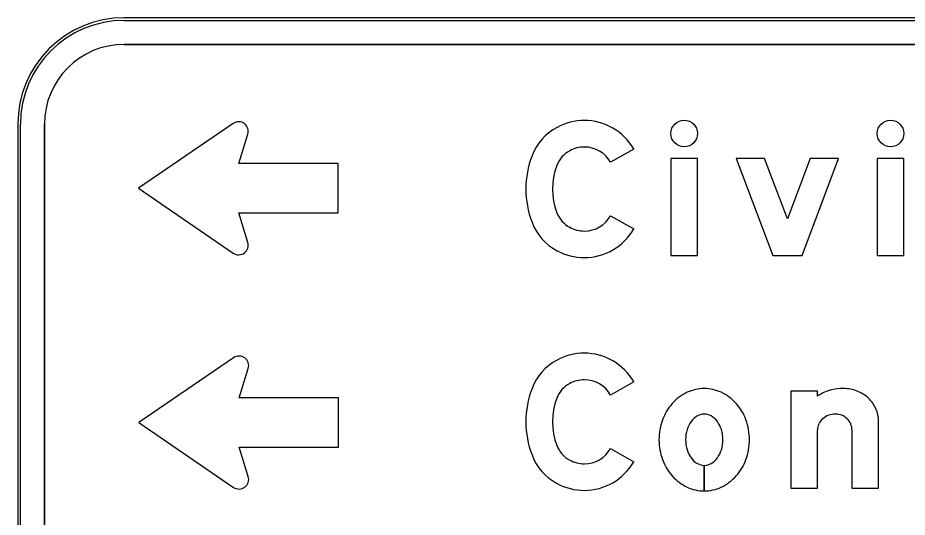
# Model space of a CAD drawing. Extents: x 1806251 to 1809821, y 414895 to 422886.
# Drawn here: x 1809676.635 to 1809677.303, y 415112.306 to 415112.681 of the extents above; entities that cross this region are included whole.
import ezdxf

# ---------------------------------------------------------------- set-up
doc = ezdxf.new("R2010")
doc.units = 0
for name, color, linetype in [('GSBWFILL', 7, 'Continuous'), ('GSCOLORFILL', 7, 'Continuous'), ('GSOUTLINE', 7, 'Continuous')]:
    doc.layers.add(name, color=color, linetype=linetype)

msp = doc.modelspace()

# ---------------------------------------------------------------- linework, layer by layer
at = {"layer": 'GSBWFILL'}
for p, q in [((1809678.47559, 415112.68107), (1809676.71459, 415112.68107)), ((1809676.71459, 415112.66107), (1809678.47559, 415112.66107)), ((1809676.63459, 415112.60107), (1809676.63459, 415112.16007)), ((1809676.65459, 415112.16007), (1809676.65459, 415112.60107)), ((1809677.26131, 415112.37118), (1809677.26131, 415112.32732)), ((1809677.15031, 415112.34457), (1809677.15031, 415112.32532)), ((1809677.15032, 415112.32532), (1809677.15032, 415112.34457))]:
    msp.add_line(p, q, dxfattribs=at)
for points in [[(1809676.79649, 415112.60161), (1809676.72531, 415112.55287), (1809676.79649, 415112.50413)], [(1809676.87531, 415112.53432), (1809676.87531, 415112.57143), (1809676.80069, 415112.57143), (1809676.80747, 415112.59354)], [(1809677.09731, 415112.58231), (1809677.07991, 415112.57245)], [(1809676.80747, 415112.51221), (1809676.80069, 415112.53432), (1809676.87531, 415112.53432)], [(1809677.07991, 415112.53219), (1809677.09731, 415112.52233)], [(1809676.79677, 415112.42551), (1809676.72559, 415112.37677), (1809676.79677, 415112.32803)], [(1809676.87559, 415112.35822), (1809676.87559, 415112.39533), (1809676.80097, 415112.39533), (1809676.80775, 415112.41744)], [(1809677.09731, 415112.40731), (1809677.07991, 415112.39745)], [(1809677.23531, 415112.39671), (1809677.23531, 415112.40032), (1809677.21531, 415112.40032), (1809677.21531, 415112.32732), (1809677.23531, 415112.32732), (1809677.23531, 415112.37118)], [(1809677.26131, 415112.32732), (1809677.28131, 415112.32732), (1809677.28131, 415112.37776)], [(1809676.80775, 415112.33611), (1809676.80097, 415112.35822), (1809676.87559, 415112.35822)], [(1809677.07991, 415112.35719), (1809677.09731, 415112.34733)]]:
    msp.add_lwpolyline(points, dxfattribs=at)
for points in [[(1809677.12531, 415112.50232), (1809677.14531, 415112.50232), (1809677.14531, 415112.57532), (1809677.12531, 415112.57532)], [(1809677.19569, 415112.57532), (1809677.17431, 415112.57532), (1809677.20181, 415112.50232), (1809677.22381, 415112.50232), (1809677.25131, 415112.57532), (1809677.22994, 415112.57532), (1809677.21281, 415112.52986)], [(1809677.28031, 415112.50232), (1809677.30031, 415112.50232), (1809677.30031, 415112.57532), (1809677.28031, 415112.57532)]]:
    msp.add_lwpolyline(points, close=True, dxfattribs=at)
for centre in [(1809677.13531, 415112.59407), (1809677.29031, 415112.59407)]:
    msp.add_circle(centre, 0.01, dxfattribs=at)
for centre, radius, start, end in [((1809676.71459, 415112.60107), 0.08, 90, 180), ((1809676.71459, 415112.60107), 0.06, 90, 180), ((1809677.06027, 415112.56068), 0.04321, 90, 118.37568), ((1809677.06027, 415112.56132), 0.04258, 29.54326, 90), ((1809676.80057, 415112.59566), 0.00722, 342.94271, 124.39974), ((1809677.05922, 415112.56263), 0.041, 118.37568, 159.08827), ((1809677.06027, 415112.56068), 0.02321, 90, 118.37568), ((1809677.06027, 415112.56132), 0.02258, 29.54326, 90), ((1809677.0862, 415112.55232), 0.06988, 159.08827, 200.91173), ((1809677.05922, 415112.56263), 0.021, 118.37568, 159.08827), ((1809677.0862, 415112.55232), 0.04988, 159.08827, 200.91173), ((1809677.05922, 415112.54201), 0.021, 200.91173, 241.62432), ((1809677.06027, 415112.54333), 0.02258, 270, 330.45674), ((1809677.05922, 415112.54201), 0.041, 200.91173, 241.62432), ((1809677.06027, 415112.54396), 0.02321, 241.62432, 270), ((1809677.06027, 415112.54333), 0.04258, 270, 330.45674), ((1809676.80057, 415112.51009), 0.00722, 235.60026, 17.05729), ((1809677.06027, 415112.54396), 0.04321, 241.62432, 270), ((1809676.80085, 415112.41956), 0.00722, 342.94271, 124.39974), ((1809676.80085, 415112.33399), 0.00722, 235.60026, 17.05729)]:
    msp.add_arc(centre, radius, start, end, dxfattribs=at)
for centre, major_axis, start_param, end_param in [((1809677.05922, 415112.38763), (0, 0.041), 0.495249, 1.205818), ((1809677.06027, 415112.38568), (0, 0.04321), 0, 0.495249), ((1809677.06027, 415112.38632), (0, 0.04258), 5.228016, 6.283185), ((1809677.05922, 415112.38763), (0, 0.021), 0.495249, 1.205818), ((1809677.06027, 415112.38568), (0, 0.02321), 0, 0.495249), ((1809677.06027, 415112.38632), (0, 0.02258), 5.228016, 6.283185), ((1809677.0862, 415112.37732), (0, 0.06988), 1.205818, 1.935775), ((1809677.15221, 415112.36814), (0, 0.03461), 0.438571, 0.847388), ((1809677.15031, 415112.37219), (0, 0.03014), 0, 0.438571), ((1809677.15031, 415112.37219), (0, 0.03014), 5.844614, 6.283185), ((1809677.14841, 415112.36814), (0, 0.03461), 5.435798, 5.844614), ((1809677.25466, 415112.36634), (0, 0.03601), 0.235088, 0.567132), ((1809677.255, 415112.36232), (0, 0.04), 0, 0.219986), ((1809677.255, 415112.37417), (0, 0.02816), 5.914285, 6.283185), ((1809677.25568, 415112.37592), (0, 0.02628), 5.532258, 5.914285), ((1809677.0862, 415112.37732), (0, 0.04988), 1.205818, 1.935775), ((1809677.15518, 415112.36552), (0, 0.03856), 0.847388, 1.220117), ((1809677.14545, 415112.36552), (0, 0.03856), 5.063069, 5.435798), ((1809677.25673, 415112.37704), (0, 0.02474), 5.130076, 5.532258), ((1809677.25835, 415112.37776), (0, 0.02296), 4.712389, 5.130076), ((1809677.15982, 415112.36382), (0, 0.0435), 1.220117, 1.570796), ((1809677.15661, 415112.36566), (0, 0.02003), 0.942, 1.278197), ((1809677.15276, 415112.36846), (0, 0.01526), 0.517724, 0.942), ((1809677.15031, 415112.37275), (0, 0.01033), 0, 0.517724), ((1809677.15031, 415112.37275), (0, 0.01033), 5.765461, 6.283185), ((1809677.14787, 415112.36846), (0, 0.01526), 5.341185, 5.765461), ((1809677.14402, 415112.36566), (0, 0.02003), 5.004989, 5.341185), ((1809677.14081, 415112.36382), (0, 0.0435), 4.712389, 5.063069), ((1809677.24733, 415112.37042), (0, 0.01219), 0.715718, 1.126231), ((1809677.24836, 415112.36923), (0, 0.01376), 0.345704, 0.715718), ((1809677.24903, 415112.36737), (0, 0.01574), 0, 0.345704), ((1809677.24903, 415112.37048), (0, 0.01263), 5.900624, 6.283185), ((1809677.24917, 415112.37082), (0, 0.01226), 5.51227, 5.900624), ((1809677.24938, 415112.37104), (0, 0.01196), 5.115435, 5.51227), ((1809677.16269, 415112.36382), (0, 0.02638), 1.278197, 1.570796), ((1809677.13793, 415112.36382), (0, 0.02638), 4.712389, 5.004989), ((1809677.24573, 415112.37118), (0, 0.01042), 1.126231, 1.570796), ((1809677.24972, 415112.37118), (0, 0.0116), 4.712389, 5.115435), ((1809677.15982, 415112.36382), (0, 0.0435), 1.570796, 1.921476), ((1809677.16269, 415112.36382), (0, 0.02638), 1.570796, 1.863396), ((1809677.13793, 415112.36382), (0, 0.02638), 4.419789, 4.712389), ((1809677.14081, 415112.36382), (0, 0.0435), 4.361709, 4.712389), ((1809677.05922, 415112.36701), (0, 0.021), 1.935775, 2.646344), ((1809677.06027, 415112.36833), (0, 0.02258), 3.141593, 4.196762), ((1809677.05922, 415112.36701), (0, 0.041), 1.935775, 2.646344), ((1809677.15661, 415112.36199), (0, 0.02003), 1.863396, 2.199593), ((1809677.15276, 415112.35919), (0, 0.01526), 2.199593, 2.623869), ((1809677.14787, 415112.35919), (0, 0.01526), 3.659317, 4.083593), ((1809677.14402, 415112.36199), (0, 0.02003), 4.083593, 4.419789), ((1809677.06027, 415112.36896), (0, 0.02321), 2.646344, 3.141593), ((1809677.06027, 415112.36833), (0, 0.04258), 3.141593, 4.196762), ((1809677.15518, 415112.36212), (0, 0.03856), 1.921476, 2.294205), ((1809677.15031, 415112.3549), (0, 0.01033), 2.623869, 3.141593), ((1809677.15031, 415112.3549), (0, 0.01033), 3.142077, 3.659317), ((1809677.14545, 415112.36212), (0, 0.03856), 3.98898, 4.361709), ((1809677.15221, 415112.35951), (0, 0.03461), 2.294205, 2.703022), ((1809677.14841, 415112.35951), (0, 0.03461), 3.580164, 3.98898), ((1809677.06027, 415112.36896), (0, 0.04321), 2.646344, 3.141593), ((1809677.15031, 415112.35546), (0, 0.03014), 2.703022, 3.141593), ((1809677.15031, 415112.35546), (0, 0.03014), 3.141759, 3.580164)]:
    msp.add_ellipse(centre, major_axis=major_axis, ratio=0.999998, start_param=start_param, end_param=end_param, dxfattribs=at)
at = {"layer": 'GSCOLORFILL'}
for p, q in [((1809678.47559, 415112.68107), (1809676.71459, 415112.68107)), ((1809678.47559, 415112.68107), (1809676.71459, 415112.68107)), ((1809678.47559, 415112.68107), (1809676.71459, 415112.68107)), ((1809676.71459, 415112.67907), (1809678.47559, 415112.67907)), ((1809676.71459, 415112.66107), (1809678.47559, 415112.66107)), ((1809676.63459, 415112.60107), (1809676.63459, 415112.16007)), ((1809676.63459, 415112.60107), (1809676.63459, 415112.16007)), ((1809676.63459, 415112.60107), (1809676.63459, 415112.16007)), ((1809676.63659, 415112.16007), (1809676.63659, 415112.60107)), ((1809676.65459, 415112.16007), (1809676.65459, 415112.60107)), ((1809677.26131, 415112.37118), (1809677.26131, 415112.32732)), ((1809677.15031, 415112.34457), (1809677.15031, 415112.32532)), ((1809677.15032, 415112.32532), (1809677.15032, 415112.34457))]:
    msp.add_line(p, q, dxfattribs=at)
for points in [[(1809676.79649, 415112.60161), (1809676.72531, 415112.55287), (1809676.79649, 415112.50413)], [(1809676.87531, 415112.53432), (1809676.87531, 415112.57143), (1809676.80069, 415112.57143), (1809676.80747, 415112.59354)], [(1809677.09731, 415112.58231), (1809677.07991, 415112.57245)], [(1809676.80747, 415112.51221), (1809676.80069, 415112.53432), (1809676.87531, 415112.53432)], [(1809677.07991, 415112.53219), (1809677.09731, 415112.52233)], [(1809676.79677, 415112.42551), (1809676.72559, 415112.37677), (1809676.79677, 415112.32803)], [(1809676.87559, 415112.35822), (1809676.87559, 415112.39533), (1809676.80097, 415112.39533), (1809676.80775, 415112.41744)], [(1809677.09731, 415112.40731), (1809677.07991, 415112.39745)], [(1809677.23531, 415112.39671), (1809677.23531, 415112.40032), (1809677.21531, 415112.40032), (1809677.21531, 415112.32732), (1809677.23531, 415112.32732), (1809677.23531, 415112.37118)], [(1809677.26131, 415112.32732), (1809677.28131, 415112.32732), (1809677.28131, 415112.37776)], [(1809676.80775, 415112.33611), (1809676.80097, 415112.35822), (1809676.87559, 415112.35822)], [(1809677.07991, 415112.35719), (1809677.09731, 415112.34733)]]:
    msp.add_lwpolyline(points, dxfattribs=at)
for points in [[(1809677.12531, 415112.50232), (1809677.14531, 415112.50232), (1809677.14531, 415112.57532), (1809677.12531, 415112.57532)], [(1809677.19569, 415112.57532), (1809677.17431, 415112.57532), (1809677.20181, 415112.50232), (1809677.22381, 415112.50232), (1809677.25131, 415112.57532), (1809677.22994, 415112.57532), (1809677.21281, 415112.52986)], [(1809677.28031, 415112.50232), (1809677.30031, 415112.50232), (1809677.30031, 415112.57532), (1809677.28031, 415112.57532)]]:
    msp.add_lwpolyline(points, close=True, dxfattribs=at)
for centre in [(1809677.13531, 415112.59407), (1809677.29031, 415112.59407)]:
    msp.add_circle(centre, 0.01, dxfattribs=at)
for centre, radius, start, end in [((1809676.71459, 415112.60107), 0.08, 90, 180), ((1809676.71459, 415112.60107), 0.08, 90, 180), ((1809676.71459, 415112.60107), 0.08, 90, 180), ((1809676.71459, 415112.60107), 0.078, 90, 180), ((1809676.71459, 415112.60107), 0.06, 90, 180), ((1809677.06027, 415112.56068), 0.04321, 90, 118.37568), ((1809677.06027, 415112.56132), 0.04258, 29.54326, 90), ((1809676.80057, 415112.59566), 0.00722, 342.94271, 124.39974), ((1809677.05922, 415112.56263), 0.041, 118.37568, 159.08827), ((1809677.06027, 415112.56068), 0.02321, 90, 118.37568), ((1809677.06027, 415112.56132), 0.02258, 29.54326, 90), ((1809677.0862, 415112.55232), 0.06988, 159.08827, 200.91173), ((1809677.05922, 415112.56263), 0.021, 118.37568, 159.08827), ((1809677.0862, 415112.55232), 0.04988, 159.08827, 200.91173), ((1809677.05922, 415112.54201), 0.021, 200.91173, 241.62432), ((1809677.06027, 415112.54333), 0.02258, 270, 330.45674), ((1809677.05922, 415112.54201), 0.041, 200.91173, 241.62432), ((1809677.06027, 415112.54396), 0.02321, 241.62432, 270), ((1809677.06027, 415112.54333), 0.04258, 270, 330.45674), ((1809676.80057, 415112.51009), 0.00722, 235.60026, 17.05729), ((1809677.06027, 415112.54396), 0.04321, 241.62432, 270), ((1809676.80085, 415112.41956), 0.00722, 342.94271, 124.39974), ((1809676.80085, 415112.33399), 0.00722, 235.60026, 17.05729)]:
    msp.add_arc(centre, radius, start, end, dxfattribs=at)
for centre, major_axis, start_param, end_param in [((1809677.05922, 415112.38763), (0, 0.041), 0.495249, 1.205818), ((1809677.06027, 415112.38568), (0, 0.04321), 0, 0.495249), ((1809677.06027, 415112.38632), (0, 0.04258), 5.228016, 6.283185), ((1809677.05922, 415112.38763), (0, 0.021), 0.495249, 1.205818), ((1809677.06027, 415112.38568), (0, 0.02321), 0, 0.495249), ((1809677.06027, 415112.38632), (0, 0.02258), 5.228016, 6.283185), ((1809677.0862, 415112.37732), (0, 0.06988), 1.205818, 1.935775), ((1809677.15221, 415112.36814), (0, 0.03461), 0.438571, 0.847388), ((1809677.15031, 415112.37219), (0, 0.03014), 0, 0.438571), ((1809677.15031, 415112.37219), (0, 0.03014), 5.844614, 6.283185), ((1809677.14841, 415112.36814), (0, 0.03461), 5.435798, 5.844614), ((1809677.25466, 415112.36634), (0, 0.03601), 0.235088, 0.567132), ((1809677.255, 415112.36232), (0, 0.04), 0, 0.219986), ((1809677.255, 415112.37417), (0, 0.02816), 5.914285, 6.283185), ((1809677.25568, 415112.37592), (0, 0.02628), 5.532258, 5.914285), ((1809677.0862, 415112.37732), (0, 0.04988), 1.205818, 1.935775), ((1809677.15518, 415112.36552), (0, 0.03856), 0.847388, 1.220117), ((1809677.14545, 415112.36552), (0, 0.03856), 5.063069, 5.435798), ((1809677.25673, 415112.37704), (0, 0.02474), 5.130076, 5.532258), ((1809677.25835, 415112.37776), (0, 0.02296), 4.712389, 5.130076), ((1809677.15982, 415112.36382), (0, 0.0435), 1.220117, 1.570796), ((1809677.15661, 415112.36566), (0, 0.02003), 0.942, 1.278197), ((1809677.15276, 415112.36846), (0, 0.01526), 0.517724, 0.942), ((1809677.15031, 415112.37275), (0, 0.01033), 0, 0.517724), ((1809677.15031, 415112.37275), (0, 0.01033), 5.765461, 6.283185), ((1809677.14787, 415112.36846), (0, 0.01526), 5.341185, 5.765461), ((1809677.14402, 415112.36566), (0, 0.02003), 5.004989, 5.341185), ((1809677.14081, 415112.36382), (0, 0.0435), 4.712389, 5.063069), ((1809677.24733, 415112.37042), (0, 0.01219), 0.715718, 1.126231), ((1809677.24836, 415112.36923), (0, 0.01376), 0.345704, 0.715718), ((1809677.24903, 415112.36737), (0, 0.01574), 0, 0.345704), ((1809677.24903, 415112.37048), (0, 0.01263), 5.900624, 6.283185), ((1809677.24917, 415112.37082), (0, 0.01226), 5.51227, 5.900624), ((1809677.24938, 415112.37104), (0, 0.01196), 5.115435, 5.51227), ((1809677.16269, 415112.36382), (0, 0.02638), 1.278197, 1.570796), ((1809677.13793, 415112.36382), (0, 0.02638), 4.712389, 5.004989), ((1809677.24573, 415112.37118), (0, 0.01042), 1.126231, 1.570796), ((1809677.24972, 415112.37118), (0, 0.0116), 4.712389, 5.115435), ((1809677.15982, 415112.36382), (0, 0.0435), 1.570796, 1.921476), ((1809677.16269, 415112.36382), (0, 0.02638), 1.570796, 1.863396), ((1809677.13793, 415112.36382), (0, 0.02638), 4.419789, 4.712389), ((1809677.14081, 415112.36382), (0, 0.0435), 4.361709, 4.712389), ((1809677.05922, 415112.36701), (0, 0.021), 1.935775, 2.646344), ((1809677.06027, 415112.36833), (0, 0.02258), 3.141593, 4.196762), ((1809677.05922, 415112.36701), (0, 0.041), 1.935775, 2.646344), ((1809677.15661, 415112.36199), (0, 0.02003), 1.863396, 2.199593), ((1809677.15276, 415112.35919), (0, 0.01526), 2.199593, 2.623869), ((1809677.14787, 415112.35919), (0, 0.01526), 3.659317, 4.083593), ((1809677.14402, 415112.36199), (0, 0.02003), 4.083593, 4.419789), ((1809677.06027, 415112.36896), (0, 0.02321), 2.646344, 3.141593), ((1809677.06027, 415112.36833), (0, 0.04258), 3.141593, 4.196762), ((1809677.15518, 415112.36212), (0, 0.03856), 1.921476, 2.294205), ((1809677.15031, 415112.3549), (0, 0.01033), 2.623869, 3.141593), ((1809677.15031, 415112.3549), (0, 0.01033), 3.142077, 3.659317), ((1809677.14545, 415112.36212), (0, 0.03856), 3.98898, 4.361709), ((1809677.15221, 415112.35951), (0, 0.03461), 2.294205, 2.703022), ((1809677.14841, 415112.35951), (0, 0.03461), 3.580164, 3.98898), ((1809677.06027, 415112.36896), (0, 0.04321), 2.646344, 3.141593), ((1809677.15031, 415112.35546), (0, 0.03014), 2.703022, 3.141593), ((1809677.15031, 415112.35546), (0, 0.03014), 3.141759, 3.580164)]:
    msp.add_ellipse(centre, major_axis=major_axis, ratio=0.999998, start_param=start_param, end_param=end_param, dxfattribs=at)
at = {"layer": 'GSOUTLINE'}
for p, q in [((1809678.47559, 415112.68107), (1809676.71459, 415112.68107)), ((1809678.47559, 415112.66107), (1809676.71459, 415112.66107)), ((1809676.63459, 415112.60107), (1809676.63459, 415112.16007)), ((1809676.65459, 415112.60107), (1809676.65459, 415112.16007)), ((1809677.26131, 415112.37118), (1809677.26131, 415112.32732))]:
    msp.add_line(p, q, dxfattribs=at)
for points in [[(1809676.79649, 415112.60161), (1809676.72531, 415112.55287), (1809676.79649, 415112.50413)], [(1809676.87531, 415112.53432), (1809676.87531, 415112.57143), (1809676.80069, 415112.57143), (1809676.80747, 415112.59354)], [(1809677.09731, 415112.58231), (1809677.07991, 415112.57245)], [(1809676.80747, 415112.51221), (1809676.80069, 415112.53432), (1809676.87531, 415112.53432)], [(1809677.07991, 415112.53219), (1809677.09731, 415112.52233)], [(1809676.79677, 415112.42551), (1809676.72559, 415112.37677), (1809676.79677, 415112.32803)], [(1809676.87559, 415112.35822), (1809676.87559, 415112.39533), (1809676.80097, 415112.39533), (1809676.80775, 415112.41744)], [(1809677.09731, 415112.40731), (1809677.07991, 415112.39745)], [(1809677.23531, 415112.39671), (1809677.23531, 415112.40032), (1809677.21531, 415112.40032), (1809677.21531, 415112.32732), (1809677.23531, 415112.32732), (1809677.23531, 415112.37118)], [(1809677.26131, 415112.32732), (1809677.28131, 415112.32732), (1809677.28131, 415112.37776)], [(1809676.80775, 415112.33611), (1809676.80097, 415112.35822), (1809676.87559, 415112.35822)], [(1809677.07991, 415112.35719), (1809677.09731, 415112.34733)]]:
    msp.add_lwpolyline(points, dxfattribs=at)
for points in [[(1809677.12531, 415112.50232), (1809677.14531, 415112.50232), (1809677.14531, 415112.57532), (1809677.12531, 415112.57532)], [(1809677.19569, 415112.57532), (1809677.17431, 415112.57532), (1809677.20181, 415112.50232), (1809677.22381, 415112.50232), (1809677.25131, 415112.57532), (1809677.22994, 415112.57532), (1809677.21281, 415112.52986)], [(1809677.28031, 415112.50232), (1809677.30031, 415112.50232), (1809677.30031, 415112.57532), (1809677.28031, 415112.57532)]]:
    msp.add_lwpolyline(points, close=True, dxfattribs=at)
for centre in [(1809677.13531, 415112.59407), (1809677.29031, 415112.59407)]:
    msp.add_circle(centre, 0.01, dxfattribs=at)
for centre, radius, start, end in [((1809676.71459, 415112.60107), 0.08, 90, 180), ((1809676.71459, 415112.60107), 0.06, 90, 180), ((1809677.06027, 415112.56068), 0.04321, 90, 118.37568), ((1809677.06027, 415112.56132), 0.04258, 29.54326, 90), ((1809676.80057, 415112.59566), 0.00722, 342.94271, 124.39974), ((1809677.05922, 415112.56263), 0.041, 118.37568, 159.08827), ((1809677.06027, 415112.56068), 0.02321, 90, 118.37568), ((1809677.06027, 415112.56132), 0.02258, 29.54326, 90), ((1809677.0862, 415112.55232), 0.06988, 159.08827, 200.91173), ((1809677.05922, 415112.56263), 0.021, 118.37568, 159.08827), ((1809677.0862, 415112.55232), 0.04988, 159.08827, 200.91173), ((1809677.05922, 415112.54201), 0.021, 200.91173, 241.62432), ((1809677.06027, 415112.54333), 0.02258, 270, 330.45674), ((1809677.05922, 415112.54201), 0.041, 200.91173, 241.62432), ((1809677.06027, 415112.54396), 0.02321, 241.62432, 270), ((1809677.06027, 415112.54333), 0.04258, 270, 330.45674), ((1809676.80057, 415112.51009), 0.00722, 235.60026, 17.05729), ((1809677.06027, 415112.54396), 0.04321, 241.62432, 270), ((1809676.80085, 415112.41956), 0.00722, 342.94271, 124.39974), ((1809676.80085, 415112.33399), 0.00722, 235.60026, 17.05729)]:
    msp.add_arc(centre, radius, start, end, dxfattribs=at)
for centre, major_axis, start_param, end_param in [((1809677.05922, 415112.38763), (0, 0.041), 0.495249, 1.205818), ((1809677.06027, 415112.38568), (0, 0.04321), 0, 0.495249), ((1809677.06027, 415112.38632), (0, 0.04258), 5.228016, 6.283185), ((1809677.05922, 415112.38763), (0, 0.021), 0.495249, 1.205818), ((1809677.06027, 415112.38568), (0, 0.02321), 0, 0.495249), ((1809677.06027, 415112.38632), (0, 0.02258), 5.228016, 6.283185), ((1809677.0862, 415112.37732), (0, 0.06988), 1.205818, 1.935775), ((1809677.15221, 415112.36814), (0, 0.03461), 0.438571, 0.847388), ((1809677.15031, 415112.37219), (0, 0.03014), 0, 0.438571), ((1809677.15031, 415112.37219), (0, 0.03014), 5.844614, 6.283185), ((1809677.14841, 415112.36814), (0, 0.03461), 5.435798, 5.844614), ((1809677.25466, 415112.36634), (0, 0.03601), 0.235088, 0.567132), ((1809677.255, 415112.36232), (0, 0.04), 0, 0.219986), ((1809677.255, 415112.37417), (0, 0.02816), 5.914285, 6.283185), ((1809677.25568, 415112.37592), (0, 0.02628), 5.532258, 5.914285), ((1809677.0862, 415112.37732), (0, 0.04988), 1.205818, 1.935775), ((1809677.15518, 415112.36552), (0, 0.03856), 0.847388, 1.220117), ((1809677.14545, 415112.36552), (0, 0.03856), 5.063069, 5.435798), ((1809677.25673, 415112.37704), (0, 0.02474), 5.130076, 5.532258), ((1809677.25835, 415112.37776), (0, 0.02296), 4.712389, 5.130076), ((1809677.15982, 415112.36382), (0, 0.0435), 1.220117, 1.570796), ((1809677.15661, 415112.36566), (0, 0.02003), 0.942, 1.278197), ((1809677.15276, 415112.36846), (0, 0.01526), 0.517724, 0.942), ((1809677.15031, 415112.37275), (0, 0.01033), 0, 0.517724), ((1809677.15031, 415112.37275), (0, 0.01033), 5.765461, 6.283185), ((1809677.14787, 415112.36846), (0, 0.01526), 5.341185, 5.765461), ((1809677.14402, 415112.36566), (0, 0.02003), 5.004989, 5.341185), ((1809677.14081, 415112.36382), (0, 0.0435), 4.712389, 5.063069), ((1809677.24733, 415112.37042), (0, 0.01219), 0.715718, 1.126231), ((1809677.24836, 415112.36923), (0, 0.01376), 0.345704, 0.715718), ((1809677.24903, 415112.36737), (0, 0.01574), 0, 0.345704), ((1809677.24903, 415112.37048), (0, 0.01263), 5.900624, 6.283185), ((1809677.24917, 415112.37082), (0, 0.01226), 5.51227, 5.900624), ((1809677.24938, 415112.37104), (0, 0.01196), 5.115435, 5.51227), ((1809677.16269, 415112.36382), (0, 0.02638), 1.278197, 1.570796), ((1809677.13793, 415112.36382), (0, 0.02638), 4.712389, 5.004989), ((1809677.24573, 415112.37118), (0, 0.01042), 1.126231, 1.570796), ((1809677.24972, 415112.37118), (0, 0.0116), 4.712389, 5.115435), ((1809677.15982, 415112.36382), (0, 0.0435), 1.570796, 1.921476), ((1809677.16269, 415112.36382), (0, 0.02638), 1.570796, 1.863396), ((1809677.13793, 415112.36382), (0, 0.02638), 4.419789, 4.712389), ((1809677.14081, 415112.36382), (0, 0.0435), 4.361709, 4.712389), ((1809677.05922, 415112.36701), (0, 0.021), 1.935775, 2.646344), ((1809677.06027, 415112.36833), (0, 0.02258), 3.141593, 4.196762), ((1809677.05922, 415112.36701), (0, 0.041), 1.935775, 2.646344), ((1809677.15661, 415112.36199), (0, 0.02003), 1.863396, 2.199593), ((1809677.15276, 415112.35919), (0, 0.01526), 2.199593, 2.623869), ((1809677.14787, 415112.35919), (0, 0.01526), 3.659317, 4.083593), ((1809677.14402, 415112.36199), (0, 0.02003), 4.083593, 4.419789), ((1809677.06027, 415112.36896), (0, 0.02321), 2.646344, 3.141593), ((1809677.06027, 415112.36833), (0, 0.04258), 3.141593, 4.196762), ((1809677.15518, 415112.36212), (0, 0.03856), 1.921476, 2.294205), ((1809677.15031, 415112.3549), (0, 0.01033), 2.623869, 3.141593), ((1809677.15031, 415112.3549), (0, 0.01033), 3.141593, 3.659317), ((1809677.14545, 415112.36212), (0, 0.03856), 3.98898, 4.361709), ((1809677.15221, 415112.35951), (0, 0.03461), 2.294205, 2.703022), ((1809677.14841, 415112.35951), (0, 0.03461), 3.580164, 3.98898), ((1809677.06027, 415112.36896), (0, 0.04321), 2.646344, 3.141593), ((1809677.15031, 415112.35546), (0, 0.03014), 2.703022, 3.141593), ((1809677.15031, 415112.35546), (0, 0.03014), 3.141593, 3.580164)]:
    msp.add_ellipse(centre, major_axis=major_axis, ratio=0.999998, start_param=start_param, end_param=end_param, dxfattribs=at)

doc.saveas('drawing.dxf')
